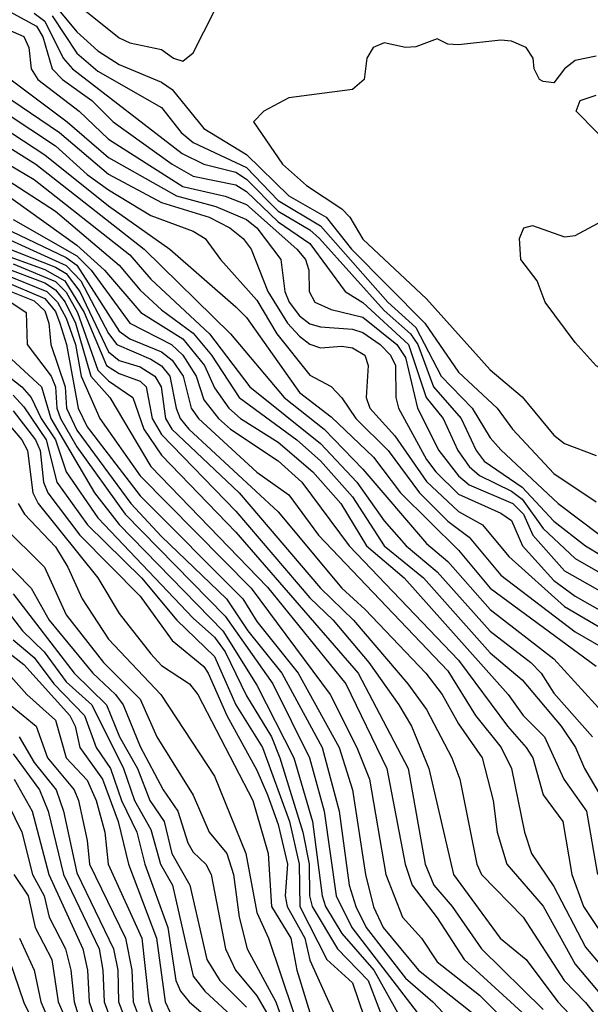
# Model space of a CAD drawing. Header units: metres. Extents: x -51132 to -49532, y -231222 to -229437.
# Tile 595 of 656: x -50167 to -50140, y -229826 to -229780. Entities that reach past the tile are written whole.
import ezdxf

# ---------------------------------------------------------------- set-up
doc = ezdxf.new("R2010")
doc.units = ezdxf.units.M
for name, color, linetype in [('CONTOUR_HALF', 8, 'Continuous'), ('CONTOUR_INDEX', 1, 'Continuous'), ('CONTOUR_INTER', 3, 'Continuous')]:
    doc.layers.add(name, color=color, linetype=linetype)

msp = doc.modelspace()

# ---------------------------------------------------------------- linework, layer by layer
at = {"layer": 'CONTOUR_HALF'}
for points, elevation in [([(-50180.08, -229778.983), (-50178.58, -229780.24), (-50176.499, -229781.259), (-50173.58, -229783.045), (-50170.817, -229785.759), (-50164.08, -229790.572), (-50162.776, -229791.759), (-50161.051, -229793.759), (-50159.08, -229794.995), (-50158.05, -229796.259), (-50157.58, -229797.311), (-50156.899, -229798.259), (-50156.349, -229798.759), (-50154.58, -229799.864), (-50152.939, -229801.259), (-50151.622, -229802.759), (-50150.418, -229804.759), (-50148.64, -229806.259), (-50143.739, -229811.759), (-50143.02, -229812.759), (-50142.021, -229813.759), (-50141.114, -229815.759), (-50140.037, -229817.259), (-50139.515, -229820.259)], 24.5), ([(-50175.08, -229779.493), (-50173.58, -229780.002), (-50172.58, -229780.42), (-50172.106, -229780.759), (-50171.577, -229781.759), (-50171.08, -229782.39), (-50169.08, -229784.043), (-50165.58, -229786.313), (-50162.58, -229788.717), (-50159.681, -229790.759), (-50156.58, -229793.487), (-50156.08, -229793.981), (-50153.58, -229797.519), (-50152.08, -229798.677), (-50150.08, -229800.576), (-50148.811, -229802.259), (-50146.08, -229804.966), (-50144.58, -229806.745), (-50139.58, -229810.427)], 22.5), ([(-50165.08, -229779.301), (-50164.08, -229780.52), (-50163.08, -229781.409), (-50162.08, -229782.06), (-50160.08, -229782.889), (-50159.58, -229783.242), (-50158.08, -229785.077), (-50156.08, -229786.302), (-50154.079, -229788.259), (-50152.314, -229789.259), (-50151.125, -229790.759), (-50147.667, -229794.259), (-50146.08, -229796.564), (-50144.258, -229798.259), (-50143.524, -229799.259), (-50141.58, -229801.345), (-50139.58, -229802.674)], 18.5), ([(-50177.375, -229779.759), (-50176.58, -229780.113), (-50175.58, -229780.286), (-50174.084, -229780.759), (-50173.08, -229781.203), (-50171.58, -229783.37), (-50170.08, -229784.959), (-50169.08, -229785.718), (-50166.08, -229787.483), (-50161.58, -229791.038), (-50160.58, -229792.178), (-50157.81, -229794.759), (-50155.917, -229797.259), (-50152.58, -229799.924), (-50150.876, -229801.759), (-50149.58, -229803.569), (-50148.544, -229804.759), (-50147.08, -229805.979), (-50144.58, -229808.783), (-50142.658, -229810.259), (-50142.179, -229810.759), (-50141.58, -229811.703), (-50139.75, -229813.759)], 23.5), ([(-50169.08, -229779.651), (-50166.58, -229780.737), (-50166.337, -229781.259), (-50166.231, -229782.259), (-50165.914, -229782.759), (-50163.965, -229784.259), (-50162.58, -229785.584), (-50159.08, -229787.807), (-50157.08, -229788.263), (-50156.08, -229788.668), (-50153.701, -229790.759), (-50153.297, -229791.259), (-50153.133, -229791.759), (-50153.125, -229792.759), (-50152.854, -229793.259), (-50152.08, -229793.608), (-50150.58, -229793.98), (-50148.982, -229795.259), (-50148.58, -229795.876), (-50148.009, -229798.259), (-50147.002, -229800.259), (-50146.08, -229801.449), (-50145.58, -229801.881), (-50143.509, -229802.759), (-50143.014, -229803.259), (-50142.575, -229804.259), (-50141.08, -229805.939), (-50138.08, -229807.625)], 20.5), ([(-50166.08, -229779.634), (-50165.58, -229780.019), (-50164.718, -229781.759), (-50164.282, -229782.259), (-50159.099, -229786.259), (-50158.08, -229786.752), (-50156.58, -229787.143), (-50156.08, -229787.47), (-50154.58, -229788.98), (-50153.08, -229789.851), (-50152.626, -229790.259), (-50149.58, -229793.661), (-50148.337, -229794.759), (-50147.995, -229795.259), (-50147.258, -229797.259), (-50145.946, -229798.759), (-50145.241, -229800.259), (-50144.861, -229800.759), (-50143.08, -229801.992), (-50141.58, -229803.592), (-50140.08, -229804.76), (-50137.58, -229806.267)], 19.5), ([(-50168.08, -229783.112), (-50164.895, -229785.259), (-50162.58, -229787.232), (-50160.08, -229788.563), (-50157.829, -229789.259), (-50156.853, -229789.759), (-50156.223, -229790.259), (-50155.853, -229790.759), (-50155.072, -229792.759), (-50154.145, -229794.259), (-50153.58, -229794.864), (-50153.08, -229795.245), (-50152.58, -229795.424), (-50151.58, -229795.339), (-50151.08, -229795.421), (-50150.488, -229795.759), (-50150.328, -229796.259), (-50150.436, -229797.759), (-50150.252, -229798.259), (-50149.08, -229799.57), (-50147.58, -229801.726), (-50146.08, -229803.129), (-50144.949, -229803.759), (-50143.703, -229805.259), (-50141.08, -229807.623), (-50138.08, -229809.379)], 21.5), ([(-50167.505, -229789.759), (-50164.58, -229791.165), (-50164.08, -229791.523), (-50162.08, -229794.632), (-50161.58, -229794.993), (-50160.08, -229795.602), (-50159.58, -229796.003), (-50159.06, -229796.759), (-50158.683, -229798.259), (-50158.338, -229798.759), (-50155.58, -229801.287), (-50154.08, -229802.349), (-50152.679, -229804.259), (-50146.58, -229810.648), (-50145.278, -229812.759), (-50144.071, -229814.259), (-50143.574, -229815.259), (-50142.971, -229818.259), (-50142.63, -229819.259), (-50141.58, -229820.814), (-50140.08, -229823.684), (-50137.58, -229826.642)], 25.5), ([(-50168.521, -229790.259), (-50165.08, -229791.611), (-50164.58, -229791.913), (-50163.937, -229792.759), (-50162.58, -229795.609), (-50162.08, -229796.023), (-50161.08, -229796.316), (-50160.391, -229796.759), (-50160.101, -229797.259), (-50159.895, -229798.759), (-50159.592, -229799.259), (-50156.418, -229802.259), (-50152.588, -229806.759), (-50151.027, -229808.259), (-50148.46, -229811.259), (-50147.58, -229812.471), (-50146.383, -229814.759), (-50146.005, -229815.759), (-50145.206, -229819.759), (-50144.987, -229820.259), (-50143.02, -229822.259), (-50141.085, -229825.259), (-50140.08, -229826.293), (-50138.518, -229828.259)], 26.5), ([(-50167.08, -229791.465), (-50165.08, -229792.29), (-50164.58, -229792.795), (-50164.044, -229793.759), (-50163.08, -229796.48), (-50162.58, -229796.975), (-50161.428, -229797.759), (-50160.913, -229799.259), (-50160.08, -229800.473), (-50156.58, -229804.105), (-50150.808, -229810.759), (-50148.442, -229815.259), (-50147.64, -229819.759), (-50147.232, -229820.759), (-50146.372, -229821.759), (-50144.99, -229823.759), (-50142.08, -229826.622)], 27.5), ([(-50167.58, -229791.921), (-50165.486, -229792.759), (-50164.981, -229793.259), (-50164.58, -229794.02), (-50164.135, -229795.259), (-50163.869, -229796.759), (-50162.99, -229798.759), (-50161.08, -229801.452), (-50155.856, -229806.759), (-50152.133, -229811.759), (-50150.871, -229814.259), (-50150.272, -229815.759), (-50149.497, -229820.259), (-50148.71, -229822.259), (-50147.814, -229823.259), (-50147.08, -229824.367), (-50145.08, -229825.946), (-50144.263, -229826.759)], 28.5), ([(-50167.58, -229792.611), (-50166.08, -229793.21), (-50165.58, -229793.679), (-50165.394, -229794.259), (-50165.306, -229795.259), (-50164.618, -229797.259), (-50164.558, -229798.259), (-50164.08, -229799.309), (-50161.529, -229802.759), (-50160.08, -229804.321), (-50157.021, -229807.259), (-50156.009, -229808.759), (-50154.403, -229810.759), (-50152.5, -229814.259), (-50151.705, -229817.259), (-50151.228, -229820.759), (-50150.924, -229821.759), (-50150.436, -229822.759), (-50148.58, -229825.145), (-50147.286, -229826.259), (-50145.58, -229828.077)], 29.5), ([(-50167.355, -229795.759), (-50165.74, -229797.259), (-50165.301, -229798.759), (-50163.247, -229802.259), (-50162.08, -229803.75), (-50157.184, -229808.759), (-50155.58, -229811.325), (-50153.847, -229814.759), (-50152.961, -229817.759), (-50152.509, -229821.259), (-50152.341, -229821.759), (-50151.58, -229823.036), (-50150.061, -229824.759), (-50148.664, -229827.259)], 30.5), ([(-50167.08, -229797.645), (-50166.58, -229798.201), (-50165.515, -229799.759), (-50165.011, -229801.759), (-50163.578, -229803.759), (-50161.02, -229806.259), (-50159.36, -229808.259), (-50157.58, -229809.98), (-50156.579, -229812.259), (-50155.325, -229814.259), (-50154.049, -229817.759), (-50153.597, -229819.759), (-50153.553, -229821.759), (-50152.285, -229824.259), (-50151.08, -229825.366), (-50150.263, -229827.759)], 31.5), ([(-50167.58, -229798.691), (-50166.672, -229799.759), (-50166.398, -229800.259), (-50166.148, -229802.259), (-50165.9, -229802.759), (-50163.081, -229806.259), (-50162.08, -229807.942), (-50160.58, -229809.847), (-50160.08, -229810.4), (-50158.759, -229811.259), (-50158.373, -229811.759), (-50155.775, -229816.759), (-50155.046, -229819.259), (-50154.898, -229821.759), (-50153.99, -229823.259), (-50153.695, -229824.759), (-50153.084, -229826.759)], 32.5), ([(-50167.58, -229803.804), (-50165.603, -229805.759), (-50164.58, -229808.003), (-50162.815, -229810.259), (-50161.08, -229811.983), (-50160.303, -229813.759), (-50158.58, -229816.51), (-50157.831, -229818.259), (-50157, -229819.259), (-50156.691, -229820.259), (-50156.417, -229822.259), (-50156.039, -229823.759), (-50154.696, -229826.259), (-50153.261, -229830.259)], 33.5), ([(-50167.08, -229807.015), (-50164.199, -229810.759), (-50162.674, -229812.259), (-50162.054, -229813.759), (-50161.209, -229815.259), (-50160.63, -229816.759), (-50159.958, -229817.759), (-50159.586, -229819.259), (-50158.739, -229820.759), (-50157.944, -229824.259), (-50157.325, -229825.259), (-50156.08, -229826.512)], 34.5), ([(-50169.08, -229808.807), (-50166.431, -229811.759), (-50165.08, -229812.975), (-50164.569, -229814.759), (-50163.58, -229815.803), (-50163.158, -229816.759), (-50162.746, -229818.259), (-50162.591, -229819.759), (-50161.011, -229823.259), (-50160.686, -229826.259), (-50160.35, -229827.259)], 36.5), ([(-50167.08, -229809.183), (-50166.08, -229810.016), (-50165.155, -229811.259), (-50163.705, -229812.759), (-50163.157, -229814.259), (-50162.493, -229815.259), (-50161.964, -229816.759), (-50161.245, -229818.259), (-50160.865, -229819.759), (-50159.789, -229822.759), (-50159.401, -229825.259), (-50159.192, -229825.759), (-50158.776, -229826.259), (-50157.08, -229827.716)], 35.5), ([(-50166.787, -229813.759), (-50166.08, -229814.971), (-50165.056, -229816.259), (-50164.696, -229817.259), (-50164.08, -229820.181), (-50162.34, -229823.759), (-50162.147, -229824.759), (-50162.114, -229826.259), (-50161.336, -229828.259)], 37.5), ([(-50167.023, -229815.759), (-50166.182, -229817.259), (-50165.397, -229820.259), (-50163.798, -229823.759), (-50163.568, -229824.759), (-50163.488, -229826.259), (-50162.805, -229828.259)], 38.5), ([(-50168.64, -229820.259), (-50166.58, -229826.29), (-50165.343, -229828.759)], 40.5), ([(-50167.051, -229820.259), (-50166.372, -229821.259), (-50166.036, -229822.759), (-50165.246, -229824.259), (-50164.952, -229826.259), (-50164.516, -229827.259)], 39.5)]:
    msp.add_lwpolyline(points, dxfattribs=dict(at, elevation=elevation))
at = {"layer": 'CONTOUR_INDEX'}
for points, elevation in [([(-50167.814, -229779.259), (-50165.98, -229780.259), (-50165.684, -229780.759), (-50165.231, -229782.259), (-50164.754, -229782.759), (-50163.368, -229783.759), (-50162.363, -229784.759), (-50159.58, -229786.752), (-50158.58, -229787.325), (-50156.58, -229787.726), (-50156.08, -229788.044), (-50154.58, -229789.484), (-50153.08, -229790.497), (-50151.418, -229792.759), (-50150.58, -229793.279), (-50148.43, -229795.259), (-50147.606, -229797.759), (-50146.792, -229798.759), (-50146.111, -229800.259), (-50145.58, -229801.01), (-50145.08, -229801.438), (-50143.58, -229802.175), (-50143.08, -229802.561), (-50142.08, -229803.934), (-50140.58, -229805.355), (-50138.08, -229806.776)], 20), ([(-50167.08, -229789.361), (-50164.08, -229791.074), (-50163.399, -229791.759), (-50161.58, -229794.253), (-50159.612, -229795.259), (-50159.075, -229795.759), (-50158.447, -229796.759), (-50158.08, -229797.87), (-50157.391, -229798.759), (-50156.834, -229799.259), (-50154.58, -229800.743), (-50153.457, -229801.759), (-50151.236, -229804.759), (-50146.08, -229810.143), (-50143.77, -229813.259), (-50142.877, -229814.259), (-50142.566, -229814.759), (-50142.08, -229816.492), (-50141.148, -229817.759), (-50140.735, -229820.259), (-50140.185, -229821.759), (-50138.845, -229823.759)], 25), ([(-50167.193, -229793.259), (-50166.458, -229793.759), (-50166.408, -229795.259), (-50165.284, -229796.759), (-50165.081, -229797.259), (-50165.018, -229798.259), (-50164.851, -229798.759), (-50164.08, -229800.087), (-50161.8, -229803.259), (-50157.08, -229808.073), (-50154.828, -229811.259), (-50153.105, -229814.759), (-50152.413, -229817.259), (-50151.844, -229821.259), (-50151.104, -229822.759), (-50148.032, -229826.759)], 30), ([(-50167.58, -229807.54), (-50166.639, -229808.759), (-50165.614, -229809.759), (-50164.58, -229811.161), (-50163.372, -229812.259), (-50161.875, -229815.259), (-50161.352, -229816.759), (-50160.58, -229818.131), (-50160.133, -229819.759), (-50159.561, -229820.759), (-50158.58, -229825.052), (-50158.03, -229825.759), (-50156.58, -229827.103)], 35), ([(-50166.774, -229823.259), (-50166.093, -229824.759), (-50165.765, -229826.259), (-50164.487, -229829.259)], 40)]:
    msp.add_lwpolyline(points, dxfattribs=dict(at, elevation=elevation))
at = {"layer": 'CONTOUR_INTER'}
for points, elevation in [([(-50165.867, -229777.759), (-50162.08, -229780.806), (-50161.58, -229781.037), (-50160.08, -229781.35), (-50159.512, -229781.759), (-50159.08, -229781.907), (-50158.58, -229781.513), (-50157.58, -229779.524)], 18), ([(-50178.08, -229779.876), (-50173.58, -229781.856), (-50170.617, -229785.259), (-50169.293, -229786.259), (-50165.08, -229788.976), (-50162.08, -229791.522), (-50161.08, -229792.696), (-50160.08, -229793.626), (-50158.58, -229794.73), (-50157.719, -229795.759), (-50156.425, -229797.759), (-50153.703, -229799.759), (-50152.58, -229800.747), (-50151.08, -229802.448), (-50149.578, -229804.759), (-50147.726, -229806.259), (-50144.58, -229809.805), (-50143.08, -229811.077), (-50141.229, -229813.259), (-50140.552, -229814.259), (-50140.137, -229815.259), (-50138.369, -229818.259)], 24), ([(-50175.08, -229779.941), (-50172.782, -229780.759), (-50172.315, -229781.259), (-50171.58, -229782.589), (-50169.58, -229784.531), (-50166.001, -229786.759), (-50160.902, -229790.759), (-50156.828, -229794.759), (-50154.289, -229797.759), (-50152.412, -229799.259), (-50150.58, -229801.144), (-50147.58, -229804.653), (-50146.58, -229805.5), (-50144.58, -229807.764), (-50141.58, -229810.077), (-50139.138, -229812.759)], 23), ([(-50165.243, -229779.759), (-50164.08, -229781.525), (-50163.08, -229782.374), (-50160.08, -229784.089), (-50159.147, -229785.259), (-50158.58, -229785.737), (-50156.08, -229786.908), (-50154.58, -229788.475), (-50152.58, -229789.67), (-50149.406, -229793.259), (-50148.08, -229794.466), (-50146.899, -229796.759), (-50145.438, -229798.259), (-50144.58, -229799.657), (-50144.08, -229800.236), (-50141.376, -229802.759), (-50139.39, -229804.259)], 19), ([(-50139.58, -229781.661), (-50140.58, -229781.865), (-50141.074, -229782.259), (-50141.58, -229782.93), (-50142.08, -229782.868), (-50142.262, -229782.759), (-50142.505, -229782.259), (-50142.552, -229781.759), (-50142.884, -229781.259), (-50143.58, -229780.959), (-50144.08, -229780.91), (-50146.08, -229781.137), (-50146.58, -229781.101), (-50147.08, -229780.855), (-50148.08, -229781.22), (-50148.58, -229781.259), (-50149.58, -229781.036), (-50150.094, -229781.259), (-50150.396, -229781.759), (-50150.523, -229782.759), (-50151.08, -229783.235), (-50154.08, -229783.635), (-50155.26, -229784.259), (-50155.738, -229784.759), (-50154.377, -229786.759), (-50153.251, -229787.759), (-50151.58, -229788.86), (-50151.204, -229789.259), (-50150.58, -229790.293), (-50147.58, -229793.107), (-50144.58, -229796.464), (-50143.08, -229797.737), (-50141.58, -229799.535), (-50141.08, -229799.925), (-50139.58, -229800.5)], 18), ([(-50167.874, -229782.259), (-50164.529, -229784.759), (-50162.58, -229786.445), (-50159.376, -229788.259), (-50157.525, -229788.759), (-50156.08, -229789.373), (-50155.58, -229789.761), (-50154.459, -229791.259), (-50154.267, -229792.759), (-50154.063, -229793.259), (-50153.58, -229793.907), (-50153.08, -229794.288), (-50152.58, -229794.435), (-50151.08, -229794.536), (-50150.58, -229794.697), (-50149.769, -229795.259), (-50149.287, -229795.759), (-50149.052, -229796.259), (-50149.029, -229797.759), (-50148.911, -229798.259), (-50147.58, -229800.679), (-50147.141, -229801.259), (-50146.08, -229802.324), (-50144.08, -229803.214), (-50143.58, -229803.56), (-50143.055, -229804.759), (-50141.58, -229806.389), (-50140.58, -229807.135), (-50137.7, -229808.759)], 21), ([(-50168.58, -229783.578), (-50165.08, -229785.895), (-50163.58, -229787.243), (-50162.58, -229787.966), (-50160.58, -229789.173), (-50158.58, -229789.911), (-50158.019, -229790.259), (-50157.299, -229791.259), (-50155.58, -229793.168), (-50154.641, -229794.759), (-50153.08, -229796.702), (-50152.08, -229797.25), (-50151.58, -229797.77), (-50150.914, -229798.759), (-50149.396, -229800.259), (-50147.908, -229802.259), (-50146.58, -229803.587), (-50145.58, -229804.35), (-50144.08, -229806.133), (-50140.58, -229808.813), (-50138.946, -229809.759)], 22), ([(-50138.58, -229786.243), (-50140.532, -229784.259), (-50140.338, -229783.759), (-50139.58, -229783.507)], 18), ([(-50142.993, -229789.759), (-50142.58, -229789.65), (-50141.08, -229790.19), (-50140.58, -229790.126), (-50139.08, -229789.327), (-50138.58, -229789.625), (-50138.313, -229790.259), (-50138.228, -229791.259), (-50138.756, -229793.259), (-50138.616, -229794.759), (-50139.08, -229796.556), (-50139.58, -229796.26), (-50140.58, -229795.166), (-50141.991, -229793.259), (-50142.36, -229792.259), (-50143.132, -229791.259), (-50143.194, -229790.259), (-50142.993, -229789.759)], 18), ([(-50168.08, -229789.948), (-50164.58, -229791.535), (-50163.89, -229792.259), (-50162.58, -229794.736), (-50162.187, -229795.259), (-50160.58, -229795.946), (-50160.08, -229796.267), (-50159.69, -229796.759), (-50159.392, -229798.259), (-50159.195, -229798.759), (-50158.798, -229799.259), (-50154.58, -229803.148), (-50151.58, -229806.758), (-50150.47, -229807.759), (-50147.617, -229810.759), (-50146.843, -229811.759), (-50146.08, -229813.148), (-50144.966, -229814.759), (-50144.447, -229816.759), (-50144.254, -229818.259), (-50143.8, -229819.759), (-50142.08, -229821.747), (-50140.58, -229824.477), (-50138.228, -229827.259)], 26), ([(-50169.08, -229790.474), (-50165.58, -229791.721), (-50164.646, -229792.259), (-50163.734, -229793.759), (-50162.672, -229796.259), (-50162.08, -229796.635), (-50161.08, -229796.988), (-50160.797, -229797.259), (-50160.515, -229798.759), (-50160.08, -229799.508), (-50156.58, -229803.117), (-50153.08, -229807.204), (-50151.982, -229808.259), (-50150.302, -229810.259), (-50148.884, -229812.259), (-50148.291, -229813.259), (-50147.471, -229815.259), (-50146.316, -229820.259), (-50144.115, -229823.259), (-50142.879, -229824.259), (-50141.39, -229826.259), (-50139.961, -229827.759)], 27), ([(-50167.58, -229791.607), (-50165.58, -229792.354), (-50165.08, -229792.68), (-50164.625, -229793.259), (-50164.142, -229794.259), (-50163.407, -229796.759), (-50162.513, -229797.759), (-50160.58, -229801.014), (-50155.08, -229806.704), (-50151.395, -229811.259), (-50149.457, -229815.259), (-50148.589, -229819.759), (-50148.262, -229820.759), (-50147.08, -229822.29), (-50145.807, -229824.259), (-50143.079, -229826.759)], 28), ([(-50167.58, -229792.24), (-50165.58, -229793.099), (-50165.08, -229793.71), (-50164.877, -229794.259), (-50164.568, -229795.259), (-50164.016, -229798.259), (-50163.58, -229799.151), (-50161.08, -229802.399), (-50156.249, -229807.259), (-50155.58, -229808.331), (-50153.633, -229810.759), (-50151.706, -229814.259), (-50151.074, -229816.259), (-50150.468, -229820.259), (-50150.08, -229821.77), (-50149.635, -229822.759), (-50147.967, -229824.759), (-50145.444, -229826.759)], 29), ([(-50167.953, -229796.259), (-50166.663, -229797.259), (-50166.225, -229797.759), (-50165.763, -229798.759), (-50165.083, -229799.759), (-50164.58, -229801.271), (-50163.08, -229803.429), (-50158.58, -229808.171), (-50157.58, -229809.067), (-50157.072, -229809.759), (-50156.08, -229811.832), (-50154.889, -229813.759), (-50154.504, -229814.759), (-50153.413, -229818.259), (-50153.118, -229819.759), (-50153.096, -229821.259), (-50152.979, -229821.759), (-50151.784, -229823.759), (-50150.338, -229825.259), (-50149.559, -229827.259)], 31), ([(-50167.08, -229798.385), (-50166.025, -229799.759), (-50165.803, -229800.259), (-50165.641, -229801.759), (-50165.445, -229802.259), (-50163.932, -229804.259), (-50161.08, -229807.122), (-50159.58, -229809.223), (-50158.08, -229810.445), (-50157.873, -229810.759), (-50157.006, -229812.759), (-50155.58, -229815.326), (-50155.08, -229816.5), (-50154.58, -229817.901), (-50154.145, -229819.759), (-50154.244, -229821.259), (-50154.158, -229821.759), (-50153.325, -229823.259), (-50153.08, -229824.3), (-50151.974, -229826.759)], 32), ([(-50166.837, -229802.759), (-50166.548, -229803.259), (-50165.08, -229804.796), (-50164.491, -229805.759), (-50163.829, -229807.259), (-50162.58, -229809.152), (-50160.114, -229811.759), (-50157.58, -229815.622), (-50156.098, -229819.259), (-50155.58, -229822.05), (-50155.043, -229823.259), (-50153.854, -229826.759)], 33), ([(-50167.682, -229805.259), (-50166.222, -229806.759), (-50165.381, -229808.259), (-50163.325, -229810.759), (-50162.252, -229811.759), (-50161.889, -229812.259), (-50161.08, -229814.22), (-50160.007, -229816.259), (-50159.317, -229817.259), (-50158.846, -229818.759), (-50158.58, -229819.206), (-50157.984, -229819.759), (-50157.737, -229820.259), (-50157.07, -229823.759), (-50156.59, -229824.759), (-50155.58, -229825.98), (-50155.136, -229826.759)], 34), ([(-50167.58, -229809.572), (-50166.58, -229810.358), (-50164.398, -229812.759), (-50164.146, -229813.259), (-50163.929, -229814.259), (-50162.866, -229815.759), (-50162.131, -229817.759), (-50161.642, -229819.759), (-50160.322, -229823.259), (-50159.911, -229826.259), (-50159.677, -229826.759)], 36), ([(-50167.218, -229812.259), (-50165.992, -229813.259), (-50165.453, -229814.759), (-50164.197, -229816.259), (-50163.99, -229816.759), (-50163.58, -229818.65), (-50163.483, -229819.759), (-50161.772, -229823.259), (-50161.481, -229824.759), (-50161.414, -229826.259), (-50160.847, -229827.759)], 37), ([(-50167.08, -229814.563), (-50165.834, -229816.259), (-50165.419, -229817.259), (-50164.7, -229820.259), (-50163.025, -229823.759), (-50162.84, -229824.759), (-50162.788, -229826.259), (-50162.052, -229828.259)], 38), ([(-50167.637, -229816.259), (-50166.674, -229818.259), (-50166.16, -229820.259), (-50165.612, -229821.259), (-50165.386, -229822.259), (-50164.609, -229823.759), (-50164.35, -229824.759), (-50164.206, -229826.259), (-50163.425, -229828.759)], 39)]:
    msp.add_lwpolyline(points, dxfattribs=dict(at, elevation=elevation))

doc.saveas('drawing.dxf')
